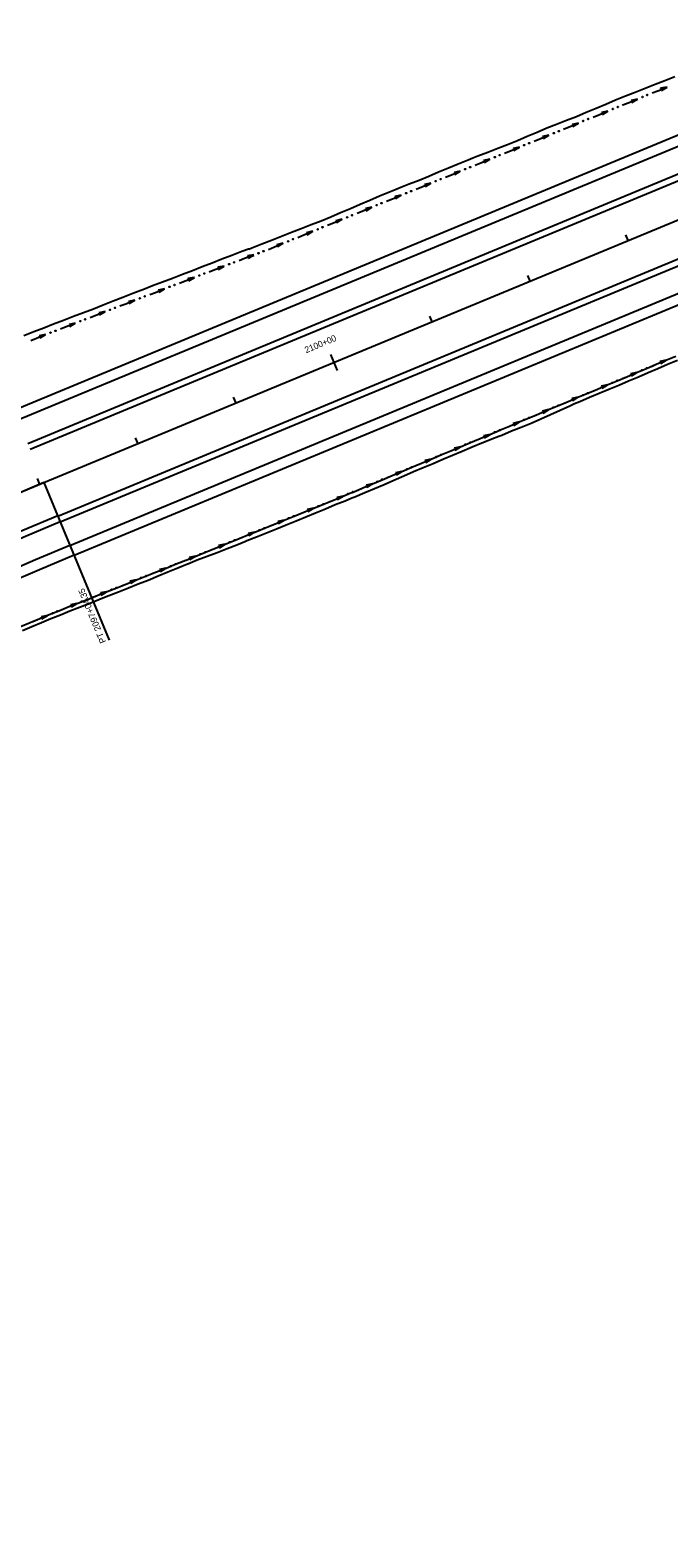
# Model space of a CAD drawing. Extents: x 1611108 to 1749517, y 619561 to 797725.
# Drawn here: x 1715952 to 1716554, y 764761 to 766181 of the extents above; entities that cross this region are included whole.
import ezdxf

# ---------------------------------------------------------------- set-up
doc = ezdxf.new("R2010")
doc.units = 0
for name, color, linetype in [('R_Ditch', 7, 'Continuous'), ('R_Horz Alg', 7, 'Continuous'), ('R_Horz Alg Annot', 7, 'Continuous'), ('R_Horz Alg Stationing', 7, 'Continuous'), ('R_Proposed Const Limits', 7, 'Continuous'), ('R_Proposed Road', 7, 'Continuous')]:
    doc.layers.add(name, color=color, linetype=linetype)

msp = doc.modelspace()

# ---------------------------------------------------------------- linework, layer by layer
at = {"layer": 'R_Ditch'}
for p, q in [((1716552, 766127.7), (1716546, 766126.5)), ((1716546, 766126.5), (1716546.8, 766124.5)), ((1716546.8, 766124.5), (1716552, 766127.7)), ((1716524.2, 766116.4), (1716518.2, 766115.1)), ((1716518.2, 766115.1), (1716519, 766113.2)), ((1716519, 766113.2), (1716524.2, 766116.4)), ((1716496.3, 766105.1), (1716490.4, 766103.8)), ((1716490.4, 766103.8), (1716491.2, 766101.8)), ((1716491.2, 766101.8), (1716496.3, 766105.1)), ((1716440.7, 766082.4), (1716434.7, 766081.1)), ((1716434.7, 766081.1), (1716435.5, 766079.2)), ((1716435.5, 766079.2), (1716440.7, 766082.4)), ((1716468.5, 766093.8), (1716462.6, 766092.5)), ((1716462.6, 766092.5), (1716463.4, 766090.5)), ((1716463.4, 766090.5), (1716468.5, 766093.8)), ((1716412.9, 766071.1), (1716406.9, 766069.8)), ((1716406.9, 766069.8), (1716407.7, 766067.9)), ((1716407.7, 766067.9), (1716412.9, 766071.1)), ((1716385.1, 766059.8), (1716379.1, 766058.5)), ((1716379.1, 766058.5), (1716379.9, 766056.5)), ((1716379.9, 766056.5), (1716385.1, 766059.8)), ((1716357.2, 766048.4), (1716351.3, 766047.2)), ((1716351.3, 766047.2), (1716352.1, 766045.2)), ((1716352.1, 766045.2), (1716357.2, 766048.4)), ((1716301.6, 766025.8), (1716295.6, 766024.5)), ((1716295.6, 766024.5), (1716296.4, 766022.5)), ((1716296.4, 766022.5), (1716301.6, 766025.8)), ((1716329.4, 766037.1), (1716323.5, 766035.8)), ((1716323.5, 766035.8), (1716324.3, 766033.9)), ((1716324.3, 766033.9), (1716329.4, 766037.1)), ((1716273.8, 766014.5), (1716267.8, 766013.2)), ((1716267.8, 766013.2), (1716268.6, 766011.2)), ((1716268.6, 766011.2), (1716273.8, 766014.5)), ((1716246, 766003.1), (1716240, 766001.8)), ((1716240, 766001.8), (1716240.8, 765999.9)), ((1716240.8, 765999.9), (1716246, 766003.1)), ((1716218.1, 765991.8), (1716212.2, 765990.5)), ((1716212.2, 765990.5), (1716213, 765988.6)), ((1716213, 765988.6), (1716218.1, 765991.8)), ((1716162.8, 765969.7), (1716156.8, 765968.6)), ((1716156.8, 765968.6), (1716157.5, 765966.6)), ((1716157.5, 765966.6), (1716162.8, 765969.7)), ((1716190.3, 765980.5), (1716184.4, 765979.2)), ((1716184.4, 765979.2), (1716185.2, 765977.2)), ((1716185.2, 765977.2), (1716190.3, 765980.5)), ((1716134.7, 765959), (1716128.7, 765957.9)), ((1716128.7, 765957.9), (1716129.5, 765955.9)), ((1716129.5, 765955.9), (1716134.7, 765959)), ((1716106.6, 765948.4), (1716100.6, 765947.2)), ((1716100.6, 765947.2), (1716101.4, 765945.2)), ((1716101.4, 765945.2), (1716106.6, 765948.4)), ((1716050.5, 765926.9), (1716044.5, 765925.7)), ((1716044.5, 765925.7), (1716045.3, 765923.8)), ((1716045.3, 765923.8), (1716050.5, 765926.9)), ((1716078.6, 765937.6), (1716072.6, 765936.5)), ((1716072.6, 765936.5), (1716073.3, 765934.5)), ((1716073.3, 765934.5), (1716078.6, 765937.6)), ((1716022.5, 765916.1), (1716016.5, 765914.9)), ((1716016.5, 765914.9), (1716017.3, 765913)), ((1716017.3, 765913), (1716022.5, 765916.1)), ((1715994.4, 765905.3), (1715988.5, 765904.1)), ((1715988.5, 765904.1), (1715989.2, 765902.2)), ((1715989.2, 765902.2), (1715994.4, 765905.3)), ((1715966.4, 765894.5), (1715960.5, 765893.3)), ((1715960.5, 765893.3), (1715961.2, 765891.3)), ((1715961.2, 765891.3), (1715966.4, 765894.5)), ((1716551.3, 765870.5), (1716545.3, 765869.1)), ((1716545.3, 765869.1), (1716546.2, 765867.2)), ((1716546.2, 765867.2), (1716551.3, 765870.5)), ((1716523.6, 765858.8), (1716517.7, 765857.5)), ((1716517.7, 765857.5), (1716518.5, 765855.5)), ((1716518.5, 765855.5), (1716523.6, 765858.8)), ((1716495.9, 765847.2), (1716490, 765845.8)), ((1716490, 765845.8), (1716490.8, 765843.9)), ((1716490.8, 765843.9), (1716495.9, 765847.2)), ((1716468.2, 765835.5), (1716462.3, 765834.2)), ((1716462.3, 765834.2), (1716463.1, 765832.2)), ((1716463.1, 765832.2), (1716468.2, 765835.5)), ((1716412.9, 765812.2), (1716406.9, 765810.8)), ((1716407.7, 765808.9), (1716412.9, 765812.2)), ((1716440.5, 765823.9), (1716434.6, 765822.5)), ((1716434.6, 765822.5), (1716435.4, 765820.6)), ((1716435.4, 765820.6), (1716440.5, 765823.9)), ((1716385.2, 765800.5), (1716379.2, 765799.2)), ((1716379.2, 765799.2), (1716380, 765797.2)), ((1716380, 765797.2), (1716385.2, 765800.5)), ((1716406.9, 765810.8), (1716407.7, 765808.9)), ((1716357.5, 765788.9), (1716351.5, 765787.5)), ((1716351.5, 765787.5), (1716352.4, 765785.6)), ((1716352.4, 765785.6), (1716357.5, 765788.9)), ((1716329.8, 765777.2), (1716323.9, 765775.9)), ((1716323.9, 765775.9), (1716324.7, 765773.9)), ((1716324.7, 765773.9), (1716329.8, 765777.2)), ((1716302.1, 765765.6), (1716296.2, 765764.2)), ((1716296.2, 765764.2), (1716297, 765762.3)), ((1716297, 765762.3), (1716302.1, 765765.6)), ((1716246.7, 765742.3), (1716240.8, 765741)), ((1716240.8, 765741), (1716241.6, 765739.1)), ((1716241.6, 765739.1), (1716246.7, 765742.3)), ((1716274.4, 765753.9), (1716268.5, 765752.6)), ((1716268.5, 765752.6), (1716269.3, 765750.6)), ((1716269.3, 765750.6), (1716274.4, 765753.9)), ((1716218.9, 765731), (1716213, 765729.7)), ((1716213, 765729.7), (1716213.8, 765727.7)), ((1716213.8, 765727.7), (1716218.9, 765731)), ((1716191.1, 765719.6), (1716185.2, 765718.3)), ((1716185.2, 765718.3), (1716186, 765716.4)), ((1716186, 765716.4), (1716191.1, 765719.6)), ((1716163.3, 765708.3), (1716157.3, 765707)), ((1716157.3, 765707), (1716158.1, 765705)), ((1716158.1, 765705), (1716163.3, 765708.3)), ((1716107.6, 765685.7), (1716101.7, 765684.4)), ((1716101.7, 765684.4), (1716102.4, 765682.5)), ((1716102.4, 765682.5), (1716107.6, 765685.7)), ((1716135.5, 765697), (1716129.5, 765695.7)), ((1716129.5, 765695.7), (1716130.3, 765693.7)), ((1716130.3, 765693.7), (1716135.5, 765697)), ((1716079.7, 765674.5), (1716073.8, 765673.3)), ((1716073.8, 765673.3), (1716074.6, 765671.3)), ((1716074.6, 765671.3), (1716079.7, 765674.5)), ((1716051.8, 765663.4), (1716045.9, 765662.2)), ((1716045.9, 765662.2), (1716046.7, 765660.2)), ((1716046.7, 765660.2), (1716051.8, 765663.4)), ((1715996, 765641.2), (1715990, 765640)), ((1715990.8, 765638), (1715996, 765641.2)), ((1716023.9, 765652.3), (1716018, 765651.1)), ((1716018, 765651.1), (1716018.7, 765649.1)), ((1716018.7, 765649.1), (1716023.9, 765652.3)), ((1715968.2, 765630), (1715962.2, 765628.7)), ((1715962.2, 765628.7), (1715963, 765626.7)), ((1715963, 765626.7), (1715968.2, 765630)), ((1715990, 765640), (1715990.8, 765638))]:
    msp.add_line(p, q, dxfattribs=at)
for points in [[(1716538.1, 766122.1), (1716543.3, 766124.2), (1716552, 766127.7)], [(1716510.2, 766110.7), (1716510.3, 766110.8)], [(1716510.3, 766110.8), (1716515.5, 766112.9), (1716524.2, 766116.4)], [(1716538.1, 766122.1), (1716538.1, 766122.1)], [(1716482.4, 766099.4), (1716487.7, 766101.6), (1716496.3, 766105.1)], [(1716482.4, 766099.4), (1716482.4, 766099.4)], [(1716426.8, 766076.8), (1716432.1, 766078.9), (1716440.7, 766082.4)], [(1716454.6, 766088.1), (1716459.9, 766090.3), (1716468.5, 766093.8)], [(1716454.6, 766088.1), (1716454.6, 766088.1)], [(1716399, 766065.4), (1716404.4, 766067.6), (1716412.9, 766071.1)], [(1716426.8, 766076.8), (1716426.8, 766076.8)], [(1716371.1, 766054.1), (1716371.2, 766054.1)], [(1716371.2, 766054.1), (1716371.7, 766054.3), (1716376.6, 766056.3), (1716385.1, 766059.8)], [(1716399, 766065.4), (1716399, 766065.4)], [(1716343.3, 766042.8), (1716348.8, 766045), (1716357.2, 766048.4)], [(1716343.3, 766042.8), (1716343.3, 766042.8)], [(1716287.7, 766020.1), (1716293.2, 766022.4), (1716299.7, 766025), (1716301.6, 766025.8)], [(1716315.5, 766031.5), (1716321, 766033.7), (1716329.4, 766037.1)], [(1716315.5, 766031.4), (1716315.5, 766031.5)], [(1716259.9, 766008.8), (1716265.4, 766011.1), (1716273.8, 766014.5)], [(1716287.7, 766020.1), (1716287.7, 766020.1)], [(1716232, 765997.5), (1716232.1, 765997.5)], [(1716232.1, 765997.5), (1716237.6, 765999.7), (1716246, 766003.1)], [(1716259.9, 766008.8), (1716259.9, 766008.8)], [(1716204.2, 765986.1), (1716209.9, 765988.4), (1716218.1, 765991.8)], [(1716204.2, 765986.1), (1716204.2, 765986.1)], [(1716148.7, 765964.4), (1716154, 765966.4), (1716160.4, 765968.8), (1716160.6, 765968.4), (1716162.5, 765969.1)], [(1716176.4, 765974.8), (1716182.1, 765977.1), (1716190.3, 765980.5)], [(1716176.4, 765974.8), (1716176.4, 765974.8)], [(1716120.6, 765953.7), (1716120.7, 765953.7)], [(1716120.7, 765953.7), (1716126, 765955.7), (1716134.7, 765959)], [(1716148.7, 765964.4), (1716148.7, 765964.4)], [(1716092.6, 765943), (1716097.9, 765945), (1716106.6, 765948.4)], [(1716092.6, 765943), (1716092.6, 765943)], [(1716036.5, 765921.5), (1716041.9, 765923.6), (1716050.5, 765926.9)], [(1716064.5, 765932.3), (1716069.9, 765934.3), (1716078.6, 765937.6)], [(1716064.5, 765932.3), (1716064.5, 765932.3)], [(1716008.4, 765910.7), (1716008.5, 765910.7)], [(1716008.5, 765910.7), (1716013.9, 765912.8), (1716022.5, 765916.1)], [(1716036.5, 765921.5), (1716036.5, 765921.5)], [(1715980.4, 765899.9), (1715980.5, 765899.9)], [(1715980.5, 765899.9), (1715985.9, 765902), (1715994.4, 765905.3)], [(1715952.4, 765889), (1715957.9, 765891.2), (1715966.4, 765894.5)], [(1715952.4, 765889), (1715952.4, 765889)], [(1715942.9, 765619.6), (1715951.9, 765623.3), (1715960.9, 765627), (1715969.9, 765630.7), (1715978.8, 765634.3), (1715987.8, 765637.9), (1715996.8, 765641.5), (1716005.8, 765645.1), (1716015, 765648.8), (1716015.7, 765649), (1716024.3, 765652.4), (1716033.6, 765656.1), (1716042.9, 765659.8), (1716052.2, 765663.5), (1716061.5, 765667.2), (1716070.8, 765670.9), (1716080.1, 765674.6), (1716089.3, 765678.4), (1716098.6, 765682.1), (1716098.8, 765682.1), (1716107.9, 765685.8), (1716117.2, 765689.6), (1716126.4, 765693.3), (1716135.7, 765697.1), (1716145, 765700.8), (1716152.5, 765703.9), (1716154.2, 765704.6), (1716163.5, 765708.4), (1716172.8, 765712.1), (1716182, 765715.9), (1716191.3, 765719.7), (1716200.5, 765723.4), (1716209.8, 765727.2), (1716219.1, 765731), (1716228.3, 765734.8), (1716237.6, 765738.6), (1716246.8, 765742.4), (1716253.2, 765745), (1716253.2, 765745), (1716256.1, 765746.2), (1716265.3, 765750.1), (1716274.5, 765754), (1716283.7, 765757.8), (1716292.9, 765761.7), (1716302.1, 765765.6), (1716311.4, 765769.5), (1716320.6, 765773.4), (1716329.8, 765777.2), (1716339, 765781.1), (1716348.2, 765785), (1716357.5, 765788.9), (1716364.6, 765791.9), (1716366.7, 765792.8), (1716366.7, 765792.8), (1716375.9, 765796.6), (1716382.9, 765799.6), (1716385.1, 765800.5), (1716391.6, 765803.2), (1716394.3, 765804.4), (1716403.5, 765808.3), (1716412.8, 765812.2), (1716422, 765816), (1716431.2, 765819.9), (1716440.4, 765823.8), (1716449.6, 765827.7), (1716458.8, 765831.6), (1716463.2, 765833.4), (1716468.1, 765835.4), (1716477.3, 765839.3), (1716486.5, 765843.2), (1716495.7, 765847.1), (1716504.9, 765851), (1716514.1, 765854.8), (1716523.4, 765858.7), (1716532.6, 765862.6), (1716541.8, 765866.5), (1716551, 765870.4), (1716560.2, 765874.2)], [(1716537.5, 765864.6), (1716541.8, 765866.5), (1716551, 765870.4), (1716551.3, 765870.5)], [(1716509.8, 765853), (1716514.1, 765854.8), (1716523.4, 765858.7), (1716523.6, 765858.8)], [(1716537.4, 765864.6), (1716537.5, 765864.6)], [(1716482, 765841.3), (1716482.1, 765841.3)], [(1716482.1, 765841.3), (1716486.5, 765843.2), (1716495.7, 765847.1), (1716495.9, 765847.2)], [(1716509.7, 765853), (1716509.8, 765853)], [(1716454.4, 765829.7), (1716458.8, 765831.6), (1716463.2, 765833.4), (1716468.1, 765835.4), (1716468.2, 765835.5)], [(1716454.4, 765829.7), (1716454.4, 765829.7)], [(1716399, 765806.4), (1716403.5, 765808.3), (1716412.8, 765812.2), (1716412.9, 765812.2)], [(1716426.7, 765818), (1716431.2, 765819.9), (1716440.4, 765823.8), (1716440.5, 765823.9)], [(1716426.7, 765818), (1716426.7, 765818)], [(1716371.3, 765794.7), (1716375.9, 765796.6), (1716382.9, 765799.6), (1716385.1, 765800.5), (1716385.2, 765800.5)], [(1716399, 765806.4), (1716399, 765806.4)], [(1716343.6, 765783.1), (1716343.7, 765783.1)], [(1716343.7, 765783.1), (1716348.2, 765785), (1716357.5, 765788.9), (1716357.5, 765788.9)], [(1716371.3, 765794.7), (1716371.3, 765794.7)], [(1716315.9, 765771.4), (1716316, 765771.4)], [(1716316, 765771.4), (1716320.6, 765773.4), (1716329.8, 765777.2)], [(1716288.2, 765759.8), (1716288.3, 765759.8)], [(1716288.3, 765759.8), (1716292.9, 765761.7), (1716302.1, 765765.6)], [(1716232.8, 765736.7), (1716237.6, 765738.6), (1716246.7, 765742.3)], [(1716260.6, 765748.1), (1716265.3, 765750.1), (1716274.4, 765753.9)], [(1716260.6, 765748.1), (1716260.6, 765748.1)], [(1716205, 765725.3), (1716209.8, 765727.2), (1716218.9, 765731)], [(1716232.8, 765736.6), (1716232.8, 765736.7)], [(1716177.2, 765713.9), (1716182, 765715.9), (1716191.1, 765719.6)], [(1716177.2, 765713.9), (1716177.2, 765713.9)], [(1716205, 765725.3), (1716205, 765725.3)], [(1716149.4, 765702.6), (1716152.5, 765703.9), (1716154.2, 765704.6), (1716163.3, 765708.3)], [(1716149.4, 765702.6), (1716149.4, 765702.6)], [(1716093.7, 765680.1), (1716098.6, 765682.1), (1716098.8, 765682.1), (1716107.6, 765685.7)], [(1716121.5, 765691.3), (1716121.6, 765691.3)], [(1716121.6, 765691.3), (1716126.4, 765693.3), (1716135.5, 765697)], [(1716065.8, 765669), (1716070.8, 765670.9), (1716079.7, 765674.5)], [(1716093.7, 765680.1), (1716093.7, 765680.1)], [(1716037.9, 765657.8), (1716042.9, 765659.8), (1716051.8, 765663.4)], [(1716037.9, 765657.8), (1716037.9, 765657.8)], [(1716065.8, 765668.9), (1716065.8, 765669)], [(1715982.1, 765635.6), (1715987.8, 765637.9), (1715996, 765641.2)], [(1716009.9, 765646.8), (1716010, 765646.8)], [(1716010, 765646.8), (1716015, 765648.8), (1716015.7, 765649), (1716023.9, 765652.3)], [(1715954.3, 765624.3), (1715960.9, 765627), (1715968.2, 765630)], [(1715982.1, 765635.6), (1715982.1, 765635.6)], [(1715954.2, 765624.3), (1715954.3, 765624.3)]]:
    msp.add_lwpolyline(points, dxfattribs=at)
for centre in [(1716528.8, 766118.3), (1716533.4, 766120.2), (1716473.1, 766095.7), (1716477.8, 766097.6), (1716501, 766107), (1716505.6, 766108.9), (1716445.3, 766084.3), (1716450, 766086.2), (1716417.5, 766073), (1716422.1, 766074.9), (1716389.7, 766061.7), (1716394.3, 766063.6), (1716334, 766039), (1716338.7, 766040.9), (1716361.9, 766050.4), (1716366.5, 766052.2), (1716306.2, 766027.7), (1716310.9, 766029.6), (1716278.4, 766016.4), (1716283, 766018.3), (1716227.4, 765995.6), (1716250.6, 766005), (1716255.2, 766006.9), (1716194.9, 765982.4), (1716199.6, 765984.3), (1716222.8, 765993.7), (1716167.1, 765971.1), (1716171.8, 765973), (1716139.4, 765960.9), (1716144, 765962.6), (1716083.2, 765939.5), (1716087.9, 765941.2), (1716111.3, 765950.2), (1716116, 765952), (1716055.2, 765928.7), (1716059.8, 765930.5), (1716027.1, 765917.9), (1716031.8, 765919.7), (1715971.1, 765896.3), (1715975.8, 765898.1), (1715999.1, 765907.1), (1716003.8, 765908.9), (1716528.2, 765860.8), (1716532.8, 765862.7), (1716477.4, 765839.4), (1716500.5, 765849.1), (1716505.1, 765851.1), (1716445.1, 765825.8), (1716449.8, 765827.8), (1716472.8, 765837.5), (1716417.5, 765814.2), (1716422.1, 765816.1), (1716389.8, 765802.5), (1716394.4, 765804.5), (1716362.1, 765790.9), (1716366.7, 765792.8), (1716311.3, 765769.5), (1716334.4, 765779.2), (1716339, 765781.2), (1716279, 765755.9), (1716283.6, 765757.9), (1716306.7, 765767.6), (1716251.3, 765744.3), (1716256, 765746.2), (1716223.5, 765732.9), (1716228.2, 765734.8), (1716172.6, 765712.1), (1716195.7, 765721.5), (1716200.4, 765723.4), (1716140.1, 765698.9), (1716144.7, 765700.8), (1716167.9, 765710.2), (1716112.2, 765687.6), (1716116.9, 765689.5), (1716084.4, 765676.4), (1716089, 765678.3), (1716033.2, 765656), (1716056.5, 765665.3), (1716061.1, 765667.1), (1716000.6, 765643.1), (1716005.3, 765644.9), (1716028.6, 765654.2), (1715972.8, 765631.9), (1715977.4, 765633.8)]:
    msp.add_circle(centre, 0.375, dxfattribs=at)
at = {"layer": 'R_Horz Alg'}
msp.add_line((1715964.9, 765755.1), (1723860.6, 769025.6), dxfattribs=at)
msp.add_arc((1717426.6, 762226.1), 3819.7, 112.5, 179.5, dxfattribs=at)
at = {"layer": 'R_Horz Alg Annot'}
msp.add_line((1713629.1, 764787.5), (1715964.9, 765755.1), dxfattribs=at)
msp.add_lwpolyline([(1715964.9, 765755.1), (1716026.4, 765606.5)], dxfattribs=at)
at = {"layer": 'R_Horz Alg Stationing'}
for points in [[(1716512.9, 765988.5), (1716515.2, 765983)], [(1716420.5, 765950.3), (1716422.8, 765944.7)], [(1716328.1, 765912), (1716330.4, 765906.5)], [(1716234.9, 765875.6), (1716241.1, 765860.8)], [(1716143.3, 765835.5), (1716145.6, 765829.9)], [(1716050.9, 765797.2), (1716053.2, 765791.7)], [(1715958.5, 765758.9), (1715960.8, 765753.4)]]:
    msp.add_lwpolyline(points, dxfattribs=at)
at = {"layer": 'R_Proposed Const Limits'}
for points in [[(1715946, 765893.8), (1715955.3, 765897.4), (1715964.7, 765901), (1715974, 765904.5), (1715983.3, 765908.1), (1715992.7, 765911.8), (1716002, 765915.3), (1716002.2, 765915.3), (1716011.4, 765918.9), (1716020.7, 765922.5), (1716030, 765926.2), (1716039.3, 765929.8), (1716048.6, 765933.5), (1716056.2, 765936.4), (1716058, 765937.1), (1716067.3, 765940.6), (1716076.7, 765944.2), (1716086, 765947.7), (1716095.3, 765951.3), (1716104.7, 765954.9), (1716114, 765958.6), (1716123.3, 765962.2), (1716132.6, 765965.8), (1716142, 765969.4), (1716151.3, 765973), (1716157.7, 765975.4), (1716157.9, 765975), (1716160.8, 765976.1), (1716170.1, 765979.9), (1716179.4, 765983.6), (1716188.7, 765987.3), (1716198, 765990.9), (1716207.3, 765994.5), (1716216.7, 765998.1), (1716226, 766001.8), (1716235.2, 766005.5), (1716244.4, 766009.5), (1716253.6, 766013.4), (1716262.8, 766017.3), (1716272, 766021.2), (1716272, 766021.2), (1716281.2, 766025.1), (1716290.5, 766029), (1716296.9, 766031.6), (1716299.7, 766032.8), (1716309, 766036.5), (1716318.3, 766040.1), (1716327.6, 766043.8), (1716336.8, 766047.7), (1716346.1, 766051.5), (1716355.3, 766055.4), (1716364.5, 766059.2), (1716368.9, 766061.1), (1716373.8, 766062.9), (1716383.2, 766066.5), (1716392.5, 766070.1), (1716401.8, 766073.7), (1716411.1, 766077.4), (1716420.3, 766081.3), (1716429.5, 766085.3), (1716438.7, 766089.2), (1716448, 766092.8), (1716457.4, 766096.4), (1716466.7, 766100.1), (1716475.9, 766104), (1716485.1, 766107.9), (1716494.3, 766111.7), (1716503.5, 766115.6), (1716512.8, 766119.4), (1716522.1, 766123), (1716531.4, 766126.7), (1716540.7, 766130.4), (1716550, 766134), (1716559.4, 766137.6)], [(1715944.6, 765615.7), (1715953.6, 765619.5), (1715962.5, 765623.2), (1715971.5, 765626.9), (1715980.4, 765630.6), (1715989.4, 765634.2), (1715998.4, 765637.8), (1716007.4, 765641.3), (1716016.6, 765645), (1716017.3, 765645.2), (1716025.9, 765648.7), (1716035.2, 765652.3), (1716044.5, 765656), (1716053.8, 765659.6), (1716063.1, 765663.3), (1716072.4, 765667.1), (1716081.6, 765670.9), (1716090.9, 765674.7), (1716100.1, 765678.5), (1716100.3, 765678.6), (1716109.3, 765682.3), (1716118.7, 765685.9), (1716128.1, 765689.3), (1716137.4, 765692.9), (1716146.7, 765696.6), (1716154.3, 765699.7), (1716156, 765700.4), (1716165.3, 765704), (1716174.6, 765707.7), (1716183.9, 765711.5), (1716193.2, 765715.2), (1716202.4, 765719), (1716211.6, 765722.8), (1716220.9, 765726.6), (1716230.1, 765730.5), (1716239.4, 765734.3), (1716248.6, 765738), (1716255, 765740.6), (1716255, 765740.6), (1716257.9, 765741.8), (1716267.1, 765745.6), (1716276.4, 765749.4), (1716285.6, 765753.4), (1716294.7, 765757.4), (1716303.9, 765761.4), (1716313.1, 765765.4), (1716322.3, 765769.3), (1716331.5, 765773.2), (1716340.7, 765777), (1716349.9, 765780.9), (1716359.1, 765784.8), (1716366.3, 765787.8), (1716368.4, 765788.7), (1716368.4, 765788.7), (1716377.6, 765792.5), (1716384.7, 765795.3), (1716386.9, 765796.2), (1716393.4, 765798.8), (1716396.2, 765799.9), (1716405.4, 765803.7), (1716414.7, 765807.4), (1716424, 765811.2), (1716433.2, 765815), (1716442.3, 765819.2), (1716451.4, 765823.3), (1716460.5, 765827.5), (1716464.8, 765829.5), (1716469.7, 765831.5), (1716478.9, 765835.5), (1716488.1, 765839.4), (1716497.3, 765843.2), (1716506.6, 765847), (1716515.8, 765850.9), (1716525, 765854.8), (1716534.2, 765858.7), (1716543.4, 765862.6), (1716552.6, 765866.6), (1716561.8, 765870.5)]]:
    msp.add_lwpolyline(points, dxfattribs=at)
at = {"layer": 'R_Proposed Road'}
for p, q in [((1715936.5, 765823.4), (1723832.3, 769093.9)), ((1715940.4, 765814.2), (1723836.1, 769084.7)), ((1715949.6, 765792), (1723845.3, 769062.5)), ((1715951.9, 765786.5), (1723847.6, 769057)), ((1715977.9, 765723.6), (1723873.6, 768994.2)), ((1715980.2, 765718.1), (1723875.9, 768988.6)), ((1715989.4, 765695.9), (1723885.1, 768966.5)), ((1715993.2, 765686.7), (1723888.9, 768957.2))]:
    msp.add_line(p, q, dxfattribs=at)
for radius in [3785.7, 3779.7, 3755.7, 3745.7]:
    msp.add_arc((1717426.6, 762226.1), radius, 112.5, 179.5, dxfattribs=at)

# ---------------------------------------------------------------- texts
at = {"layer": 'R_Horz Alg Annot'}
msp.add_text('PT 2097+04.35', height=6, rotation=112.5, dxfattribs=at).set_placement((1716023.6, 765605.2))
at = {"layer": 'R_Horz Alg Stationing'}
msp.add_text('2100+00', height=6, rotation=22.5, dxfattribs=at).set_placement((1716212, 765876.9))

doc.saveas('drawing.dxf')
